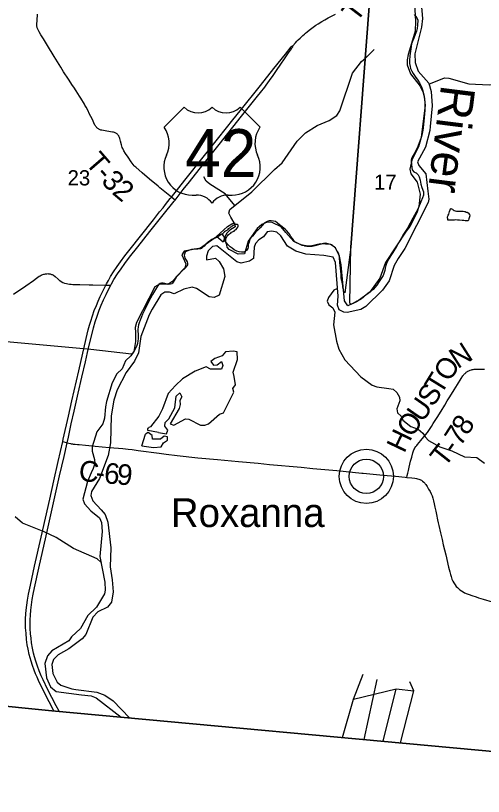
# Model space of a CAD drawing. Extents: x 1410790 to 1770854, y 448063 to 770588.
# Drawn here: x 1536117 to 1542911, y 575317 to 586651 of the extents above; entities that cross this region are included whole.
import ezdxf

# ---------------------------------------------------------------- set-up
doc = ezdxf.new("R2010")
doc.units = 0
for name, color, linetype in [('GM_X_Adjacent_County', 7, 'Continuous'), ('GM_X_County', 7, 'Continuous'), ('GM_X_County_Road', 7, 'Continuous'), ('GM_X_County_Road_Text', 7, 'Continuous'), ('GM_X_Major_River', 7, 'Continuous'), ('GM_X_Major_River_Text', 7, 'Continuous'), ('GM_X_Minor_Lake', 7, 'Continuous'), ('GM_X_Minor_River', 7, 'Continuous'), ('GM_X_Section', 7, 'Continuous'), ('GM_X_Section_Text', 7, 'Continuous'), ('GM_X_Township', 7, 'Continuous'), ('GM_X_Township_Road', 7, 'Continuous'), ('GM_X_Township_Road_Text', 7, 'Continuous'), ('GM_X_Unincorporated', 7, 'Continuous'), ('GM_X_Unincorporated_Location', 7, 'Continuous'), ('GM_X_Unincorporated_Text', 7, 'Continuous'), ('GM_X_US_Location', 7, 'Continuous'), ('GM_X_US_Route', 7, 'Continuous'), ('GM_X_US_Shield', 7, 'Continuous')]:
    doc.layers.add(name, color=color, linetype=linetype)

msp = doc.modelspace()

# ---------------------------------------------------------------- linework, layer by layer
at = {"layer": 'GM_X_Adjacent_County'}
msp.add_lwpolyline([(1491208, 581151), (1492956, 580980), (1498216, 580440), (1499383, 580320), (1499831, 580274), (1508028, 579406), (1509752, 579223), (1510502, 579144), (1513514, 578840), (1514569, 578744), (1516950, 578527), (1518829, 578332), (1524308, 577745), (1526680, 577524), (1529627, 577249), (1531677, 577058), (1536645, 576561), (1543157, 575958), (1545678, 575724), (1546403, 575642), (1549246, 575317)], dxfattribs=at)
at = {"layer": 'GM_X_County'}
msp.add_lwpolyline([(1526680, 577524), (1529627, 577249), (1531677, 577058), (1536645, 576561), (1543157, 575958), (1545678, 575724), (1546403, 575642), (1549246, 575317)], dxfattribs=at)
at = {"layer": 'GM_X_County_Road'}
for points in [[(1536802, 580467), (1536866, 580451)], [(1536866, 580451), (1536912, 580439), (1536923, 580437), (1536933, 580435), (1536943, 580434), (1536953, 580432), (1536984, 580428), (1537014, 580426), (1537039, 580424), (1537134, 580416), (1537271, 580403), (1537474, 580383), (1537609, 580371), (1537675, 580365), (1537753, 580357), (1537811, 580350), (1537895, 580339)], [(1537895, 580339), (1538200, 580300), (1538304, 580285), (1538465, 580265), (1538763, 580231), (1539048, 580206), (1539355, 580177), (1539639, 580152), (1539805, 580136), (1540266, 580095), (1540432, 580079), (1540664, 580057), (1540781, 580046), (1541011, 580024), (1541145, 580011)], [(1541145, 580011), (1541167, 580009), (1541456, 579982), (1541636, 579964), (1541773, 579950), (1541800, 579948)], [(1541800, 579948), (1541871, 579942), (1541913, 579937), (1541939, 579933), (1541956, 579929), (1541973, 579924), (1541988, 579918), (1542000, 579912), (1542011, 579906), (1542019, 579901), (1542029, 579894), (1542044, 579880), (1542053, 579871), (1542060, 579863), (1542067, 579855), (1542074, 579845), (1542094, 579815), (1542116, 579778), (1542136, 579741), (1542151, 579708), (1542165, 579678), (1542176, 579644), (1542187, 579606), (1542197, 579562), (1542207, 579517), (1542218, 579459), (1542228, 579407), (1542244, 579330), (1542253, 579286), (1542263, 579249), (1542288, 579144), (1542311, 579046), (1542329, 578970), (1542364, 578821), (1542406, 578645), (1542422, 578578)], [(1542422, 578578), (1542427, 578558), (1542433, 578536), (1542442, 578508), (1542455, 578471), (1542468, 578441), (1542481, 578416), (1542499, 578389), (1542517, 578366), (1542533, 578350), (1542558, 578325), (1542571, 578315), (1542592, 578301), (1542615, 578286), (1542639, 578274), (1542675, 578257), (1542705, 578246), (1542742, 578233), (1542806, 578212), (1542841, 578200), (1542908, 578178), (1543037, 578140)]]:
    msp.add_lwpolyline(points, dxfattribs=at)
at = {"layer": 'GM_X_Major_River'}
for points in [[(1541909, 586815), (1541927, 586570), (1541922, 586427), (1541817, 586085), (1541803, 586011), (1541806, 585937), (1541854, 585807), (1541993, 585626), (1542030, 585547), (1542050, 585468), (1542066, 585349), (1542007, 584883), (1541967, 584746), (1541872, 584554), (1541844, 584420), (1541856, 584352), (1541948, 584232), (1541995, 584058), (1541975, 583878), (1541944, 583787), (1541841, 583591), (1541791, 583524), (1541490, 583068), (1541406, 582842), (1541255, 582630), (1541080, 582499), (1540940, 582439), (1540892, 582509), (1540845, 583033), (1540821, 583160)], [(1542008, 586834), (1542028, 586611), (1542012, 586485), (1541914, 586094), (1541920, 585968), (1541962, 585844), (1542117, 585670), (1542153, 585549), (1542166, 585341), (1542139, 585039), (1542133, 584981), (1542069, 584742), (1541956, 584527), (1541972, 584474), (1542075, 584355), (1542103, 584103), (1542119, 583988), (1542109, 583936), (1541769, 583268)], [(1539192, 583289), (1539187, 583319), (1539185, 583335), (1539177, 583349), (1539172, 583377), (1539168, 583393), (1539172, 583415), (1539178, 583431), (1539184, 583443), (1539199, 583459), (1539209, 583473), (1539225, 583485), (1539241, 583495), (1539251, 583505), (1539265, 583512), (1539276, 583516), (1539290, 583524), (1539302, 583536), (1539318, 583548), (1539328, 583560), (1539343, 583580), (1539351, 583596), (1539351, 583608), (1539339, 583618), (1539323, 583620), (1539307, 583618), (1539295, 583614), (1539279, 583605), (1539264, 583595), (1539254, 583587), (1539240, 583579), (1539222, 583565), (1539204, 583555), (1539196, 583543), (1539183, 583534), (1539167, 583524), (1539151, 583510), (1539133, 583492), (1539121, 583484), (1539109, 583476), (1539098, 583468), (1539084, 583459), (1539070, 583451), (1539052, 583439), (1539042, 583429), (1538999, 583417)], [(1539036, 583443), (1539196, 583591), (1539257, 583627), (1539294, 583643), (1539306, 583584), (1539227, 583538), (1539186, 583491), (1539161, 583449), (1539133, 583364)], [(1540821, 583160), (1540764, 583282), (1540689, 583327), (1540547, 583337), (1540398, 583306), (1540278, 583314), (1540157, 583370), (1540041, 583504), (1539972, 583586), (1539841, 583649), (1539773, 583651), (1539692, 583617), (1539624, 583561), (1539495, 583375), (1539443, 583194), (1539351, 583188), (1539217, 583257), (1539192, 583289)], [(1541769, 583268), (1541674, 583127), (1541613, 583022), (1541541, 582802), (1541447, 582664), (1541202, 582427), (1541129, 582385), (1540933, 582343), (1540883, 582345), (1540818, 582379), (1540792, 582450), (1540802, 582578), (1540763, 583067), (1540730, 583143), (1540592, 583171), (1540332, 583187), (1540187, 583232), (1540067, 583306), (1539969, 583454), (1539911, 583506), (1539839, 583524), (1539773, 583514), (1539716, 583442), (1539650, 583396), (1539601, 583341), (1539583, 583289), (1539574, 583123), (1539516, 583087), (1539393, 583055), (1539331, 583075), (1539042, 583309), (1538975, 583299), (1538915, 583234), (1538891, 583161), (1538891, 583107), (1539022, 583131), (1539075, 583081), (1539135, 582976), (1539154, 582863), (1539075, 582595), (1539000, 582557), (1538928, 582569), (1538743, 582688), (1538683, 582708), (1538558, 582680), (1538420, 582610), (1538350, 582636), (1538282, 582636), (1538225, 582596), (1538098, 582389), (1538055, 582306), (1537936, 581991), (1537901, 581757), (1537845, 581636), (1537721, 581471), (1537591, 581219), (1537544, 581070), (1537506, 580840), (1537496, 580447), (1537462, 580263), (1537335, 579930), (1537218, 579745), (1537208, 579685), (1537238, 579607), (1537362, 579475), (1537420, 579411), (1537455, 579297), (1537499, 578926), (1537490, 578648), (1537518, 578460), (1537533, 578287), (1537512, 578135), (1537454, 578066), (1537309, 577997), (1537240, 577917), (1537138, 577669), (1537086, 577604), (1536890, 577458), (1536735, 577374), (1536669, 577306), (1536642, 577231), (1536660, 577100), (1536722, 576973), (1536773, 576933), (1536934, 576876), (1536990, 576868), (1537296, 576828), (1537413, 576788), (1537534, 576702), (1537772, 576458)], [(1538999, 583417), (1538802, 583274), (1538564, 583232), (1538532, 583178), (1538588, 583050), (1538576, 582988), (1538456, 582864), (1538399, 582795), (1538328, 582749), (1538205, 582751), (1538138, 582713), (1537873, 582197), (1537854, 582124), (1537858, 582049), (1537858, 581919), (1537833, 581773), (1537791, 581710), (1537714, 581640), (1537665, 581523), (1537586, 581452), (1537518, 581321), (1537439, 581051), (1537424, 580973), (1537409, 580807), (1537382, 580723), (1537298, 580610), (1537231, 580391), (1537227, 580327), (1537265, 580205), (1537269, 580147), (1537245, 580075), (1537215, 580014), (1537163, 579887), (1537094, 579630), (1537120, 579563), (1537209, 579460), (1537334, 579359), (1537366, 579292), (1537376, 579161), (1537339, 578797), (1537413, 578425), (1537419, 578309), (1537407, 578255), (1537293, 578062), (1537167, 577945), (1537060, 577752), (1536928, 577631), (1536892, 577576), (1536645, 577429), (1536580, 577357), (1536541, 577244), (1536568, 577038), (1536626, 576906), (1536706, 576839), (1537076, 576793), (1537216, 576777), (1537285, 576748), (1537652, 576469)], [(1539133, 583364), (1539036, 583443)]]:
    msp.add_lwpolyline(points, dxfattribs=at)
at = {"layer": 'GM_X_Minor_Lake'}
for points in [[(1542440, 583853), (1542449, 583848), (1542463, 583840), (1542473, 583832), (1542489, 583821), (1542503, 583817), (1542519, 583813), (1542539, 583813), (1542557, 583812), (1542567, 583810), (1542579, 583812), (1542593, 583812), (1542607, 583810), (1542619, 583810), (1542635, 583805), (1542645, 583805), (1542657, 583799), (1542673, 583797), (1542689, 583787), (1542707, 583762), (1542712, 583746), (1542710, 583728), (1542706, 583714), (1542700, 583700), (1542696, 583684), (1542692, 583674), (1542681, 583670), (1542671, 583670), (1542661, 583671), (1542647, 583673), (1542627, 583677), (1542601, 583679), (1542563, 583680), (1542533, 583682), (1542509, 583685), (1542491, 583683), (1542481, 583683), (1542467, 583683), (1542449, 583681), (1542433, 583682), (1542421, 583682), (1542411, 583680), (1542393, 583680), (1542393, 583702), (1542389, 583716), (1542389, 583732), (1542393, 583742), (1542401, 583754), (1542410, 583770), (1542412, 583788), (1542418, 583808), (1542439, 583854)], [(1538194, 580597), (1538308, 580582), (1538327, 580634), (1538284, 580689), (1538289, 580743), (1538342, 580798), (1538428, 580959), (1538451, 581127), (1538504, 581174), (1538531, 581117), (1538500, 581064), (1538507, 581005), (1538492, 580949), (1538363, 580725), (1538417, 580708), (1538585, 580797), (1538635, 580794), (1538803, 580708), (1538863, 580707), (1538918, 580726), (1539079, 580865), (1539137, 580883), (1539286, 581183), (1539273, 581236), (1539312, 581291), (1539290, 581410), (1539277, 581476), (1539341, 581657), (1539337, 581772), (1539277, 581781), (1539165, 581768), (1539118, 581710), (1539009, 581675), (1538954, 581632), (1538991, 581579), (1539043, 581582), (1539106, 581628), (1539129, 581570), (1539106, 581518), (1538947, 581517), (1538884, 581551), (1538724, 581488), (1538542, 581378), (1538440, 581280), (1538331, 581165), (1538251, 580942), (1538195, 580835), (1538074, 580681), (1538053, 580674)], [(1538194, 580597), (1538037, 580627), (1538037, 580651), (1538053, 580674)], [(1537948, 580405), (1538118, 580382), (1538230, 580391), (1538267, 580447), (1538322, 580488), (1538325, 580538), (1538273, 580545), (1538222, 580504), (1538104, 580504), (1538099, 580556), (1538042, 580598), (1538003, 580577)], [(1537948, 580405), (1538003, 580577)]]:
    msp.add_lwpolyline(points, dxfattribs=at)
at = {"layer": 'GM_X_Minor_River'}
for points in [[(1539307, 583618), (1539241, 583724), (1539214, 583783), (1539229, 583837), (1539549, 584093), (1539878, 584417), (1539990, 584515), (1540208, 584829), (1540325, 584951), (1540499, 585057), (1540671, 585130), (1540781, 585200), (1540826, 585267), (1541009, 585815), (1541141, 585986), (1541198, 586035), (1541324, 586159)], [(1542121, 585654), (1542344, 585748), (1542410, 585743), (1542701, 585662), (1542995, 585646), (1543178, 585666), (1543369, 585714), (1543895, 585966), (1543946, 585989), (1544789, 585762), (1544996, 585693), (1545116, 585695), (1545511, 585897), (1545684, 585935), (1545874, 586039)], [(1539302, 583895), (1539159, 584063), (1538940, 584204), (1538887, 584247), (1538852, 584310)], [(1540793, 582689), (1540741, 582667), (1540661, 582560), (1540644, 582508), (1540665, 582454), (1540726, 582408), (1540751, 582346), (1540733, 582163), (1540777, 581924), (1540811, 581809), (1540900, 581652), (1541129, 581408), (1541297, 581287), (1541363, 581263), (1541539, 581239), (1541601, 581226), (1541654, 581181), (1541691, 581114), (1541698, 581061), (1541653, 580942), (1541662, 580887), (1541717, 580836), (1541740, 580777), (1541857, 580687), (1541966, 580646), (1542031, 580591), (1542066, 580538), (1542113, 580485), (1542279, 580389), (1542455, 580331), (1542637, 580245), (1542815, 580235), (1542928, 580152)], [(1537355, 578715), (1537303, 578764), (1536959, 578917), (1536706, 579077), (1536533, 579155), (1536215, 579281), (1536111, 579375)], [(1540865, 576172), (1541025, 576729), (1541163, 577089)], [(1541181, 576142), (1541369, 577012)], [(1541705, 576094), (1541903, 576849), (1541841, 576982)], [(1541025, 576729), (1541643, 576880), (1541903, 576849)], [(1541456, 576117), (1541643, 576880)]]:
    msp.add_lwpolyline(points, dxfattribs=at)
at = {"layer": 'GM_X_Section'}
for points in [[(1541253, 586782), (1540986, 583288), (1540897, 582625), (1540885, 582648), (1540878, 582676), (1540872, 582708), (1540869, 582738), (1540865, 582752), (1540858, 582784), (1540850, 582816), (1540845, 582848), (1540844, 582898), (1540837, 582984), (1540825, 583069), (1540822, 583135), (1540816, 583173), (1540811, 583193), (1540801, 583211), (1540791, 583227), (1540781, 583237), (1540776, 583251), (1540766, 583272), (1540742, 583296), (1540731, 583302), (1540721, 583312), (1540707, 583323), (1540691, 583329), (1540657, 583337), (1540639, 583344), (1540623, 583346), (1540589, 583343), (1540535, 583330), (1540463, 583309), (1540425, 583301), (1540373, 583298), (1540345, 583299), (1540319, 583305), (1540301, 583314), (1540265, 583324), (1540231, 583337), (1540202, 583353), (1540174, 583368), (1540156, 583388), (1540137, 583414), (1540115, 583445), (1540098, 583475), (1540086, 583495), (1540053, 583534), (1540037, 583548), (1540019, 583562), (1539988, 583587), (1539952, 583614), (1539917, 583644), (1539891, 583663), (1539863, 583669), (1539827, 583672), (1539801, 583670), (1539773, 583663), (1539729, 583637), (1539702, 583608), (1539668, 583569), (1539637, 583537), (1539607, 583512), (1539556, 583451), (1539521, 583405), (1539508, 583361), (1539497, 583330), (1539495, 583290), (1539488, 583268), (1539476, 583248), (1539450, 583226), (1539436, 583219), (1539422, 583217), (1539400, 583217), (1539366, 583224), (1539328, 583233), (1539292, 583249), (1539263, 583274), (1539233, 583294), (1539203, 583323), (1539174, 583359), (1539157, 583387), (1539151, 583404), (1539149, 583434), (1539138, 583454), (1539126, 583468), (1539110, 583476), (1539080, 583465), (1539031, 583436), (1538967, 583399), (1538916, 583364), (1538882, 583334), (1538857, 583305), (1538833, 583283), (1538817, 583271), (1538801, 583266), (1538766, 583262), (1538710, 583259), (1538670, 583254), (1538626, 583239), (1538594, 583225), (1538582, 583216), (1538574, 583202), (1538569, 583186), (1538565, 583172), (1538569, 583152), (1538576, 583132), (1538594, 583099), (1538609, 583075), (1538615, 583057), (1538613, 583033), (1538606, 583021), (1538594, 583001), (1538570, 582976), (1538539, 582950), (1538478, 582881), (1538451, 582852), (1538433, 582830), (1538421, 582804), (1538406, 582783), (1538394, 582769), (1538384, 582759), (1538366, 582753), (1538352, 582752), (1538316, 582752), (1538282, 582761), (1538258, 582765), (1538236, 582766), (1538218, 582762), (1538198, 582748), (1538177, 582723), (1538134, 582653), (1538103, 582602), (1538049, 582497), (1538000, 582396), (1537962, 582315), (1537944, 582279), (1537925, 582232), (1537910, 582192), (1537900, 582160), (1537897, 582134), (1537894, 582094), (1537897, 582002), (1537898, 581960), (1537894, 581928), (1537885, 581892), (1537876, 581862), (1537862, 581826), (1537841, 581787), (1537819, 581755), (1537801, 581735), (1537212, 581802), (1535447, 581966)], [(1541907, 586667), (1541926, 586644), (1541946, 586618), (1541957, 586584), (1541956, 586512), (1541949, 586464), (1541938, 586426), (1541922, 586377), (1541899, 586323), (1541884, 586289), (1541867, 586242), (1541856, 586168), (1541844, 586068), (1541839, 586000), (1541840, 585956), (1541846, 585912), (1541853, 585884), (1541872, 585846), (1541892, 585809), (1541919, 585765), (1541960, 585712), (1541985, 585674), (1542014, 585615), (1542033, 585561), (1542048, 585503), (1542055, 585449), (1542060, 585390), (1542062, 585338), (1542060, 585278), (1542046, 585117), (1542039, 585077), (1542038, 585015), (1542029, 584965), (1542021, 584933), (1542006, 584882), (1541978, 584806), (1541949, 584727), (1541904, 584643), (1541875, 584598), (1541868, 584578), (1541864, 584558), (1541862, 584542), (1541865, 584492), (1541870, 584448), (1541878, 584414), (1541899, 584384), (1541919, 584373), (1541937, 584369), (1541962, 584342), (1541976, 584310), (1541991, 584264), (1542002, 584206), (1542017, 584156), (1542040, 584093), (1542043, 584063), (1542041, 584045), (1542026, 584005), (1542003, 583950), (1541958, 583843), (1541885, 583710), (1541807, 583567), (1541753, 583478), (1541720, 583423), (1541650, 583298), (1541597, 583211), (1541568, 583170), (1541539, 583122), (1541510, 583069), (1541492, 583025), (1541483, 582983), (1541480, 582951), (1541472, 582921), (1541455, 582880), (1541428, 582836), (1541397, 582789), (1541363, 582737), (1541310, 582674), (1541267, 582641), (1541224, 582610), (1541166, 582561), (1541125, 582530), (1541079, 582506), (1541018, 582473), (1540994, 582463), (1540976, 582466), (1540970, 582483), (1540986, 583288), (1541253, 586782)]]:
    msp.add_lwpolyline(points, dxfattribs=at)
at = {"layer": 'GM_X_Township'}
msp.add_lwpolyline([(1549246, 575317), (1546403, 575642), (1545678, 575724), (1543157, 575958), (1536645, 576561), (1531677, 577058), (1529627, 577249), (1530071, 582399), (1530526, 587739)], dxfattribs=at)
at = {"layer": 'GM_X_Township_Road'}
for points in [[(1538380, 584017), (1538214, 584150), (1538186, 584174), (1538064, 584279), (1537957, 584370), (1537865, 584449), (1537851, 584461), (1537841, 584471), (1537824, 584490), (1537797, 584527), (1537751, 584595), (1537715, 584650), (1537690, 584688), (1537678, 584711), (1537672, 584723), (1537667, 584737), (1537660, 584758), (1537654, 584777), (1537641, 584828), (1537630, 584869), (1537627, 584880), (1537622, 584891), (1537618, 584899), (1537614, 584905), (1537609, 584913), (1537604, 584919), (1537597, 584927), (1537590, 584933), (1537583, 584938), (1537575, 584943), (1537563, 584949), (1537551, 584954), (1537539, 584957), (1537525, 584960), (1537440, 584974), (1537369, 584986), (1537356, 584989), (1537345, 584993), (1537336, 584997), (1537327, 585001), (1537319, 585006), (1537312, 585011), (1537304, 585017), (1537298, 585024), (1537290, 585031), (1537283, 585040), (1537276, 585051), (1537269, 585062), (1537253, 585094), (1537242, 585120), (1537228, 585151), (1537211, 585186), (1537187, 585232), (1537169, 585268), (1537140, 585323), (1537124, 585353), (1537117, 585367), (1537064, 585454), (1537046, 585484), (1536996, 585561), (1536963, 585610), (1536945, 585638), (1536885, 585728), (1536813, 585837), (1536772, 585904), (1536677, 586057), (1536579, 586219), (1536523, 586312), (1536484, 586373), (1536457, 586417), (1536444, 586443), (1536438, 586454), (1536435, 586464), (1536432, 586473), (1536430, 586482), (1536427, 586493), (1536426, 586504), (1536425, 586526), (1536429, 586582), (1536434, 586670)], [(1538433, 583974), (1538421, 583984), (1538380, 584017)], [(1536087, 582608), (1536266, 582730), (1536375, 582807), (1536421, 582838), (1536461, 582867), (1536474, 582875), (1536487, 582882), (1536500, 582888), (1536512, 582892), (1536525, 582896), (1536537, 582900), (1536549, 582902), (1536561, 582903), (1536572, 582904), (1536584, 582905), (1536595, 582904), (1536608, 582903), (1536618, 582901), (1536631, 582898), (1536640, 582895), (1536650, 582891), (1536658, 582886), (1536667, 582881), (1536692, 582863), (1536737, 582825), (1536756, 582808)], [(1536756, 582808), (1536758, 582807), (1536778, 582792), (1536803, 582778), (1536827, 582768), (1536858, 582760), (1536877, 582756), (1536899, 582753), (1536922, 582751), (1536948, 582749), (1536964, 582749), (1537009, 582747), (1537052, 582746), (1537185, 582743), (1537241, 582742), (1537428, 582738)], [(1537428, 582738), (1537463, 582737), (1537498, 582737)], [(1541800, 579948), (1541806, 579976), (1541813, 580009), (1541822, 580049), (1541834, 580097), (1541854, 580181), (1541870, 580239), (1541887, 580306), (1541892, 580320), (1541896, 580334), (1541902, 580349), (1541909, 580363), (1541917, 580378), (1541931, 580397), (1541942, 580412), (1541954, 580426), (1542003, 580482), (1542048, 580535), (1542072, 580566), (1542097, 580598), (1542119, 580626), (1542139, 580656), (1542157, 580686), (1542184, 580729), (1542238, 580817), (1542296, 580910), (1542349, 580996), (1542387, 581059), (1542425, 581119), (1542488, 581217), (1542535, 581295), (1542589, 581383), (1542614, 581421), (1542622, 581432), (1542629, 581441), (1542637, 581450), (1542645, 581458), (1542655, 581467), (1542663, 581473), (1542670, 581478), (1542678, 581483), (1542687, 581489), (1542698, 581494), (1542711, 581500), (1542721, 581504), (1542736, 581509), (1542749, 581513), (1542764, 581516), (1542777, 581519), (1542792, 581520), (1542803, 581520), (1542818, 581521), (1542834, 581521), (1542878, 581520), (1542906, 581519), (1542926, 581519)]]:
    msp.add_lwpolyline(points, dxfattribs=at)
at = {"layer": 'GM_X_Unincorporated'}
for radius in [393, 249]:
    msp.add_circle((1541211, 579962), radius, dxfattribs=at)
at = {"layer": 'GM_X_Unincorporated_Location'}
msp.add_line((1541211, 579962), (1541211, 579962), dxfattribs=at)
at = {"layer": 'GM_X_US_Route'}
for points in [[(1540144, 586213), (1540182, 586257), (1540202, 586278), (1540223, 586299), (1540250, 586326), (1540273, 586349), (1540291, 586364), (1540312, 586383), (1540327, 586396), (1540354, 586417), (1540380, 586438), (1540441, 586482), (1540479, 586511), (1540509, 586530), (1540564, 586565), (1540609, 586592), (1540657, 586619), (1540693, 586637), (1540717, 586648), (1540762, 586670)], [(1536671, 576558), (1536603, 576690), (1536536, 576822), (1536486, 576921), (1536460, 576974), (1536428, 577046), (1536408, 577094), (1536387, 577149), (1536362, 577217), (1536342, 577279), (1536328, 577326), (1536314, 577377), (1536298, 577453), (1536287, 577518), (1536277, 577593), (1536268, 577687), (1536263, 577762), (1536261, 577831), (1536262, 577896), (1536265, 577965), (1536270, 578020), (1536278, 578092), (1536289, 578163), (1536305, 578253), (1536331, 578382), (1536392, 578657), (1536488, 579080), (1536613, 579633), (1536673, 579896), (1536736, 580177), (1536802, 580467), (1536810, 580501), (1536884, 580834), (1536936, 581061), (1537034, 581496), (1537143, 581966), (1537173, 582090), (1537190, 582157), (1537208, 582216), (1537232, 582291), (1537260, 582368), (1537290, 582444), (1537315, 582505), (1537347, 582573), (1537407, 582697), (1537428, 582738), (1537437, 582755), (1537465, 582807), (1537497, 582864), (1537539, 582930), (1537592, 583009), (1537640, 583076), (1537704, 583163), (1537781, 583261), (1537930, 583449), (1538118, 583685), (1538209, 583801), (1538258, 583862), (1538295, 583909), (1538363, 583997), (1538380, 584017), (1538577, 584263), (1538861, 584619), (1539049, 584856), (1539182, 585022), (1539271, 585136), (1539378, 585269), (1539673, 585638), (1539869, 585885), (1540035, 586092), (1540119, 586196), (1540124, 586202), (1540129, 586206), (1540134, 586209), (1540139, 586211), (1540144, 586213)], [(1539756, 585642), (1539806, 585710), (1539857, 585781), (1539908, 585855), (1539969, 585948), (1540021, 586024), (1540080, 586110), (1540122, 586171), (1540134, 586187), (1540140, 586195), (1540142, 586200), (1540143, 586203), (1540144, 586206), (1540144, 586209), (1540144, 586213)], [(1536749, 576552), (1536708, 576631), (1536582, 576875), (1536517, 577008), (1536490, 577068), (1536461, 577138), (1536435, 577209), (1536410, 577281), (1536393, 577341), (1536379, 577398), (1536364, 577469), (1536350, 577547), (1536341, 577612), (1536334, 577677), (1536329, 577753), (1536327, 577818), (1536328, 577881), (1536331, 577947), (1536337, 578022), (1536346, 578097), (1536358, 578175), (1536371, 578253), (1536390, 578346), (1536454, 578631), (1536561, 579098), (1536756, 579969), (1536820, 580250), (1536866, 580451), (1536884, 580532), (1536926, 580724), (1536968, 580909), (1537028, 581168), (1537080, 581402), (1537131, 581626), (1537161, 581761), (1537186, 581866), (1537227, 582038), (1537249, 582121), (1537274, 582206), (1537302, 582290), (1537332, 582374), (1537361, 582447), (1537393, 582523), (1537430, 582603), (1537471, 582686), (1537498, 582737), (1537510, 582758), (1537546, 582821), (1537599, 582904), (1537649, 582977), (1537703, 583052), (1537772, 583143), (1537890, 583293), (1538067, 583517), (1538260, 583758), (1538420, 583957), (1538433, 583974), (1538552, 584125), (1538641, 584238), (1538783, 584415), (1539074, 584782), (1539400, 585190), (1539632, 585483), (1539675, 585537), (1539735, 585613), (1539756, 585642)]]:
    msp.add_lwpolyline(points, dxfattribs=at)
at = {"layer": 'GM_X_US_Shield'}
for p, q in [((1538565, 585322), (1538275, 585032)), ((1539667, 585032), (1539377, 585322)), ((1538681, 584046), (1538739, 584046)), ((1539203, 584046), (1539261, 584046))]:
    msp.add_line(p, q, dxfattribs=at)
for centre, radius, start, end in [((1538768, 585529), 290, 225.573, 314.427), ((1539174, 585529), 290, 225.573, 314.427), ((1537942, 584799), 406, 334.5471, 35.0009), ((1539999, 584799), 406, 144.9991, 205.4529), ((1538676, 584452), 406, 154.8319, 270.6383), ((1539265, 584452), 406, 269.3617, 25.1681), ((1538739, 583756), 290, 36.8699, 90), ((1539203, 583756), 290, 90, 143.1301)]:
    msp.add_arc(centre, radius, start, end, dxfattribs=at)

# ---------------------------------------------------------------- texts
at = {"layer": 'GM_X_County_Road_Text'}
for s, rotation, p in [('C', 354.5294, (1537025, 579900)), ('6', 354.6199, (1537393, 579865)), ('9', 354.9204, (1537579, 579848)), ('-', 354.5508, (1537270, 579877))]:
    msp.add_text(s, height=300, rotation=rotation, dxfattribs=at).set_placement(p)
at = {"layer": 'GM_X_Major_River_Text'}
msp.add_text('River', height=499.9, rotation=262.8673, dxfattribs=at).set_placement((1542299, 585658))
at = {"layer": 'GM_X_Section_Text'}
for s, p in [('23', (1536872, 584186)), ('17', (1541322, 584123))]:
    msp.add_text(s, height=221, rotation=0, dxfattribs=at).set_placement(p)
at = {"layer": 'GM_X_Township_Road_Text'}
for s, rotation, p in [('T', 52.777, (1541069, 586543)), ('T', 310.8948, (1537116, 584509)), ('-', 310.9319, (1537263, 584339)), ('3', 311.9703, (1537348, 584242)), ('2', 319.8178, (1537504, 584073)), ('N', 32.5695, (1542538, 581516)), ('O', 55.2485, (1542410, 581320)), ('T', 58.3287, (1542294, 581133)), ('S', 57.2024, (1542181, 580957)), ('U', 55.0927, (1542023, 580731)), ('O', 54.7003, (1541870, 580513)), ('8', 57.9515, (1542680, 580543)), ('7', 57.3274, (1542578, 580384)), ('H', 64.3538, (1541762, 580287)), ('T', 51.5172, (1542348, 580081)), ('-', 54.8959, (1542499, 580272))]:
    msp.add_text(s, height=300, rotation=rotation, dxfattribs=at).set_placement(p)
at = {"layer": 'GM_X_Unincorporated_Text'}
msp.add_text('Roxanna', height=417, rotation=0, dxfattribs=at).set_placement((1538372, 579227))
at = {"layer": 'GM_X_US_Location'}
for s in ['0', '/']:
    msp.add_text(s, height=1, dxfattribs=at).set_placement((1538970, 584649))
msp.add_text('42', height=1, rotation=0, dxfattribs=at).set_placement((1538764, 584442))
at = {"layer": 'GM_X_US_Shield'}
msp.add_text('42', height=696.1, dxfattribs=at).set_placement((1538579, 584307))

doc.saveas('drawing.dxf')
